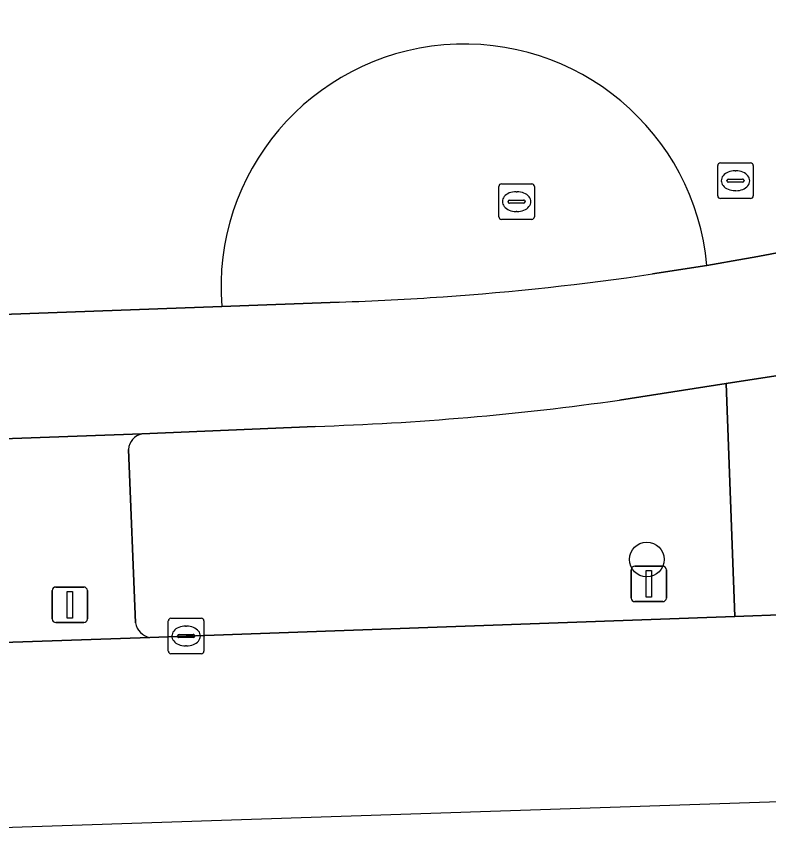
# Model space of a CAD drawing. Extents: x 160888 to 161385, y 386490 to 386908.
# Drawn here: x 161089.85 to 161111.03, y 386494.25 to 386517.3 of the extents above; entities that cross this region are included whole.
import ezdxf

# ---------------------------------------------------------------- set-up
doc = ezdxf.new("R2010")
doc.units = 0
for name, color, linetype in [('IMGEO_Berm_groen', 7, 'Continuous'), ('IMGEO_Boom', 7, 'Continuous'), ('IMGEO_Brandkraan', 7, 'Continuous'), ('IMGEO_Fietspad_gesloten', 7, 'Continuous'), ('IMGEO_Groenvoorziening', 7, 'Continuous'), ('IMGEO_Kolk', 7, 'Continuous'), ('IMGEO_Rijbaan_regionaal_gesloten', 7, 'Continuous'), ('IMGEO_Rioolput', 7, 'Continuous'), ('IMGEO_Verkeersbordpaal', 7, 'Continuous'), ('IMGEO_Verkeersregelinstallatiepaal', 7, 'Continuous'), ('IMGEO_Voetgangersgebied_open', 7, 'Continuous'), ('IMGEO_Voetpad_open', 7, 'Continuous')]:
    doc.layers.add(name, color=color, linetype=linetype)

msp = doc.modelspace()

# ---------------------------------------------------------------- linework, layer by layer
at = {"layer": 'IMGEO_Berm_groen'}
msp.add_lwpolyline([(161167.964, 386510.348), (161127.225, 386509.29), (161123.035, 386508.931), (161116.836, 386508.035), (161109.839, 386506.955), (161110.084, 386500.399), (161113.106, 386500.507), (161132.874, 386501.189), (161133.563, 386501.204), (161154.024, 386501.918)], dxfattribs=at)
at = {"layer": 'IMGEO_Boom'}
msp.add_circle((161107.601, 386502.002), 0.489, dxfattribs=at)
at = {"layer": 'IMGEO_Brandkraan'}
for p, q in [((161109.599, 386512.245), (161109.599, 386513.097)), ((161109.674, 386513.171), (161110.526, 386513.171)), ((161110.6, 386513.097), (161110.6, 386512.245)), ((161110.087, 386512.951), (161110.112, 386512.951)), ((161109.858, 386512.665), (161109.858, 386512.677)), ((161110.296, 386512.628), (161109.898, 386512.628)), ((161109.901, 386512.714), (161110.299, 386512.714)), ((161110.342, 386512.677), (161110.342, 386512.665)), ((161110.11, 386512.391), (161110.085, 386512.391)), ((161110.526, 386512.171), (161109.674, 386512.171))]:
    msp.add_line(p, q, dxfattribs=at)
for points in [[(161109.599, 386512.245), (161109.599, 386513.097)], [(161109.674, 386513.171), (161110.526, 386513.171)], [(161110.6, 386513.097), (161110.6, 386512.245)], [(161110.526, 386512.171), (161109.674, 386512.171)]]:
    msp.add_lwpolyline(points, dxfattribs=at)
for centre, radius, start, end in [((161109.676, 386513.095), 0.0765, 91.552, 178.448), ((161109.676, 386513.095), 0.0765, 91.552, 178.448), ((161110.524, 386513.095), 0.0765, 1.552, 88.448), ((161110.524, 386513.095), 0.0765, 1.552, 88.448), ((161109.898, 386512.674), 0.0403, 85.8775, 175.7526), ((161109.895, 386512.664), 0.0366, 178.938, 274.7102), ((161110.299, 386512.671), 0.043, 264.8664, 352.4533), ((161110.303, 386512.676), 0.0386, 1.7309, 96.639), ((161109.676, 386512.247), 0.0765, 181.552, 268.448), ((161109.676, 386512.247), 0.0765, 181.552, 268.448), ((161110.524, 386512.247), 0.0765, 271.552, 358.448), ((161110.524, 386512.247), 0.0765, 271.552, 358.448)]:
    msp.add_arc(centre, radius, start, end, dxfattribs=at)
for centre, major_axis, ratio, start_param, end_param in [((161110.086, 386512.671), (-0.387, 0.002), 0.722429, 4.712389, 7.853982), ((161110.111, 386512.671), (-0.39, 0.002), 0.717154, 1.570796, 4.712389)]:
    msp.add_ellipse(centre, major_axis=major_axis, ratio=ratio, start_param=start_param, end_param=end_param, dxfattribs=at)
at = {"layer": 'IMGEO_Fietspad_gesloten'}
for points in [[(161106.833, 386506.491), (161109.839, 386506.955), (161116.836, 386508.035), (161123.035, 386508.931), (161127.225, 386509.29), (161167.964, 386510.348), (161215.734, 386511.569), (161215.758, 386511.159), (161222.805, 386511.284), (161237.753, 386511.488), (161259.697, 386511.429), (161267.164, 386511.376), (161306.097, 386509.668), (161311.73, 386509.285), (161311.776, 386509.705), (161313.071, 386509.592)], [(161114.554, 386511.246), (161112.524, 386510.872), (161110.624, 386510.522), (161110.357, 386510.473), (161109.295, 386510.286), (161107.767, 386510.044)], [(161098.942, 386509.252), (161095.632, 386509.131), (161054.692, 386507.633), (161051.677, 386507.711), (161034.709, 386508.584), (161030.714, 386508.607), (161001.252, 386507.539), (160969.035, 386506.371), (160967.386, 386506.332)], [(160962.788, 386502.488), (160963.854, 386502.671), (160989.382, 386503.514), (161031.823, 386504.909), (161036.934, 386504.792), (161045.979, 386504.301), (161057.542, 386503.927), (161060.137, 386504.105), (161063.198, 386504.314), (161083.752, 386505.193), (161093.386, 386505.539), (161098.265, 386505.752)]]:
    msp.add_lwpolyline(points, dxfattribs=at)
for centre, radius, start, end in [((161096.467, 386586.338), 77.126, 274.01469, 278.42475), ((161096.367, 386588.595), 79.384, 271.85915, 273.97313), ((161095.799, 386584.383), 78.67, 271.79643, 278.06283)]:
    msp.add_arc(centre, radius, start, end, dxfattribs=at)
at = {"layer": 'IMGEO_Groenvoorziening'}
for points in [[(161107.767, 386510.044), (161109.295, 386510.286)], [(161095.632, 386509.131), (161098.942, 386509.252)], [(161093.606, 386499.805), (161094.63, 386499.845), (161110.084, 386500.399), (161109.839, 386506.955)], [(161109.839, 386506.955), (161106.833, 386506.491)], [(161098.265, 386505.752), (161093.386, 386505.539)], [(161093.011, 386505.103), (161093.2, 386500.214)]]:
    msp.add_lwpolyline(points, dxfattribs=at)
for centre, radius, start, end in [((161102.467, 386509.665), 6.856, 5.1968, 184.4672), ((161096.467, 386586.338), 77.126, 274.01469, 278.42475), ((161096.367, 386588.595), 79.384, 271.85915, 273.97313), ((161095.799, 386584.383), 78.67, 271.79643, 278.06283), ((161093.479, 386505.079), 0.469, 101.4894, 177.1135), ((161093.714, 386500.318), 0.524, 191.4272, 258.151)]:
    msp.add_arc(centre, radius, start, end, dxfattribs=at)
at = {"layer": 'IMGEO_Kolk'}
for p, q in [((161094.204, 386500.345), (161095.056, 386500.345)), ((161094.129, 386499.419), (161094.129, 386500.271)), ((161094.617, 386500.125), (161094.642, 386500.125)), ((161095.13, 386500.271), (161095.13, 386499.419)), ((161094.431, 386499.888), (161094.829, 386499.888)), ((161094.388, 386499.839), (161094.388, 386499.851)), ((161094.826, 386499.802), (161094.428, 386499.802)), ((161094.872, 386499.851), (161094.872, 386499.839)), ((161094.64, 386499.565), (161094.615, 386499.565)), ((161095.056, 386499.345), (161094.204, 386499.345))]:
    msp.add_line(p, q, dxfattribs=at)
for points in [[(161094.204, 386500.345), (161095.056, 386500.345)], [(161094.129, 386499.419), (161094.129, 386500.271)], [(161095.13, 386500.271), (161095.13, 386499.419)], [(161095.056, 386499.345), (161094.204, 386499.345)]]:
    msp.add_lwpolyline(points, dxfattribs=at)
for centre, radius, start, end in [((161094.206, 386500.269), 0.0765, 91.552, 178.448), ((161094.206, 386500.269), 0.0765, 91.552, 178.448), ((161095.054, 386500.269), 0.0765, 1.552, 88.448), ((161095.054, 386500.269), 0.0765, 1.552, 88.448), ((161094.428, 386499.848), 0.0403, 85.8775, 175.7526), ((161094.833, 386499.85), 0.0386, 1.7309, 96.639), ((161094.425, 386499.838), 0.0366, 178.938, 274.7102), ((161094.829, 386499.845), 0.043, 264.8664, 352.4533), ((161094.206, 386499.421), 0.0765, 181.552, 268.448), ((161094.206, 386499.421), 0.0765, 181.552, 268.448), ((161095.054, 386499.421), 0.0765, 271.552, 358.448), ((161095.054, 386499.421), 0.0765, 271.552, 358.448)]:
    msp.add_arc(centre, radius, start, end, dxfattribs=at)
for centre, major_axis, ratio, start_param, end_param in [((161094.616, 386499.845), (-0.387, 0.002), 0.722429, 4.712389, 7.853982), ((161094.641, 386499.845), (-0.39, 0.002), 0.717154, 1.570796, 4.712389)]:
    msp.add_ellipse(centre, major_axis=major_axis, ratio=ratio, start_param=start_param, end_param=end_param, dxfattribs=at)
at = {"layer": 'IMGEO_Rijbaan_regionaal_gesloten'}
for points in [[(161154.024, 386501.918), (161133.563, 386501.204), (161132.874, 386501.189), (161113.106, 386500.507), (161110.084, 386500.399), (161094.63, 386499.845), (161093.606, 386499.805), (161083.962, 386499.473), (161082.563, 386499.415), (161073.327, 386499.101), (161067.084, 386499.011), (161061.756, 386498.98)], [(161083.554, 386494.25), (161197.468, 386498.064)]]:
    msp.add_lwpolyline(points, dxfattribs=at)
at = {"layer": 'IMGEO_Rioolput'}
for p, q in [((161103.51, 386512.583), (161104.362, 386512.583)), ((161103.435, 386511.657), (161103.435, 386512.509)), ((161103.923, 386512.363), (161103.948, 386512.363)), ((161104.436, 386512.509), (161104.436, 386511.657)), ((161103.694, 386512.077), (161103.694, 386512.089)), ((161103.737, 386512.126), (161104.135, 386512.126)), ((161104.178, 386512.089), (161104.178, 386512.077)), ((161104.132, 386512.04), (161103.734, 386512.04)), ((161103.946, 386511.803), (161103.921, 386511.803)), ((161104.362, 386511.583), (161103.51, 386511.583))]:
    msp.add_line(p, q, dxfattribs=at)
for points in [[(161103.51, 386512.583), (161104.362, 386512.583)], [(161103.435, 386511.657), (161103.435, 386512.509)], [(161104.436, 386512.509), (161104.436, 386511.657)], [(161104.362, 386511.583), (161103.51, 386511.583)]]:
    msp.add_lwpolyline(points, dxfattribs=at)
for centre, radius, start, end in [((161103.512, 386512.507), 0.0765, 91.552, 178.448), ((161103.512, 386512.507), 0.0765, 91.552, 178.448), ((161104.36, 386512.507), 0.0765, 1.552, 88.448), ((161104.36, 386512.507), 0.0765, 1.552, 88.448), ((161103.734, 386512.086), 0.0403, 85.8775, 175.7526), ((161104.139, 386512.088), 0.0386, 1.7309, 96.639), ((161103.731, 386512.076), 0.0366, 178.938, 274.7102), ((161104.135, 386512.083), 0.043, 264.8664, 352.4533), ((161103.512, 386511.659), 0.0765, 181.552, 268.448), ((161103.512, 386511.659), 0.0765, 181.552, 268.448), ((161104.36, 386511.659), 0.0765, 271.552, 358.448), ((161104.36, 386511.659), 0.0765, 271.552, 358.448)]:
    msp.add_arc(centre, radius, start, end, dxfattribs=at)
for centre, major_axis, ratio, start_param, end_param in [((161103.922, 386512.083), (-0.387, 0.002), 0.722429, 4.712389, 7.853982), ((161103.947, 386512.083), (-0.39, 0.002), 0.717154, 1.570796, 4.712389)]:
    msp.add_ellipse(centre, major_axis=major_axis, ratio=ratio, start_param=start_param, end_param=end_param, dxfattribs=at)
at = {"layer": 'IMGEO_Verkeersbordpaal'}
for p, q in [((161107.163, 386500.913), (161107.163, 386501.713)), ((161107.163, 386501.713), (161107.163, 386500.913)), ((161107.263, 386501.813), (161108.053, 386501.813)), ((161108.053, 386501.813), (161107.263, 386501.813)), ((161108.153, 386501.713), (161108.153, 386500.913)), ((161108.153, 386500.913), (161108.153, 386501.713)), ((161108.053, 386500.813), (161107.263, 386500.813)), ((161107.263, 386500.813), (161108.053, 386500.813))]:
    msp.add_line(p, q, dxfattribs=at)
msp.add_lwpolyline([(161107.583, 386501.688), (161107.733, 386501.688), (161107.733, 386500.938), (161107.583, 386500.938), (161107.583, 386501.688)], dxfattribs=at)
for centre, start, end in [((161107.263, 386501.713), 90, 180), ((161107.263, 386501.713), 90, 180), ((161108.053, 386501.713), 0, 90), ((161108.053, 386501.713), 360, 90), ((161107.263, 386500.913), 180, 270), ((161107.263, 386500.913), 180, 270), ((161108.053, 386500.913), 270, 0), ((161108.053, 386500.913), 270, 0)]:
    msp.add_arc(centre, 0.1, start, end, dxfattribs=at)
at = {"layer": 'IMGEO_Verkeersregelinstallatiepaal'}
for p, q in [((161090.859, 386500.325), (161090.859, 386501.125)), ((161090.859, 386501.125), (161090.859, 386500.325)), ((161090.959, 386501.225), (161091.749, 386501.225)), ((161091.749, 386501.225), (161090.959, 386501.225)), ((161091.849, 386501.125), (161091.849, 386500.325)), ((161091.849, 386500.325), (161091.849, 386501.125)), ((161091.749, 386500.225), (161090.959, 386500.225)), ((161090.959, 386500.225), (161091.749, 386500.225))]:
    msp.add_line(p, q, dxfattribs=at)
msp.add_lwpolyline([(161091.279, 386501.1), (161091.429, 386501.1), (161091.429, 386500.35), (161091.279, 386500.35), (161091.279, 386501.1)], dxfattribs=at)
for centre, start, end in [((161090.959, 386501.125), 90, 180), ((161090.959, 386501.125), 90, 180), ((161091.749, 386501.125), 0, 90), ((161091.749, 386501.125), 360, 90), ((161090.959, 386500.325), 180, 270), ((161090.959, 386500.325), 180, 270), ((161091.749, 386500.325), 270, 0), ((161091.749, 386500.325), 270, 0)]:
    msp.add_arc(centre, 0.1, start, end, dxfattribs=at)
at = {"layer": 'IMGEO_Voetgangersgebied_open'}
for points in [[(161042.986, 386581.802), (161042.136, 386560.18), (161041.925, 386554.908), (161041.832, 386552.576), (161074.659, 386551.192), (161096.256, 386550.282), (161095.807, 386538.111), (161096.134, 386538.109), (161096.112, 386537.502), (161094.918, 386537.567), (161094.798, 386534.906), (161095.797, 386534.862), (161095.779, 386534.461), (161086.775, 386534.825), (161086.537, 386529.035), (161081.504, 386529.308), (161080.132, 386529.382), (161080.022, 386527.764), (161052.017, 386528.899), (161051.206, 386511.052), (161051.083, 386511.057), (161051.677, 386507.711), (161054.692, 386507.633), (161095.632, 386509.131)], [(161109.295, 386510.286), (161110.357, 386510.473), (161110.624, 386510.522), (161112.524, 386510.872)]]:
    msp.add_lwpolyline(points, dxfattribs=at)
msp.add_arc((161102.467, 386509.665), 6.856, 5.1968, 184.4672, dxfattribs=at)
at = {"layer": 'IMGEO_Voetpad_open'}
for points in [[(161093.386, 386505.539), (161083.752, 386505.193)], [(161093.2, 386500.214), (161093.011, 386505.103)], [(161083.962, 386499.473), (161093.606, 386499.805)]]:
    msp.add_lwpolyline(points, dxfattribs=at)
for centre, radius, start, end in [((161093.479, 386505.079), 0.469, 101.4894, 177.1135), ((161093.714, 386500.318), 0.524, 191.4272, 258.151)]:
    msp.add_arc(centre, radius, start, end, dxfattribs=at)

doc.saveas('drawing.dxf')
